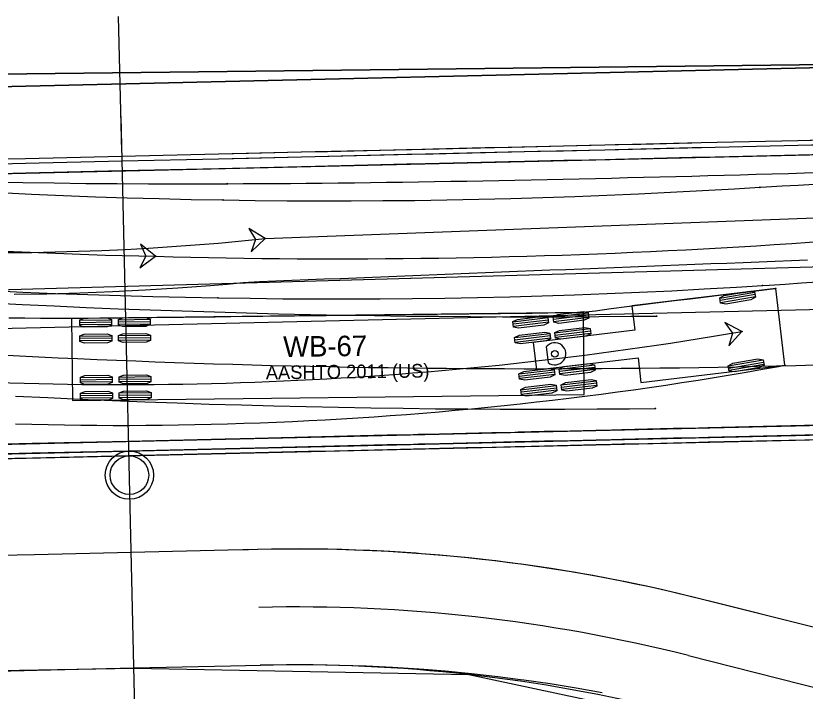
# Model space of a CAD drawing. Extents: x -70 to 701944, y -4 to 666871.
# Drawn here: x 664684.2 to 664765.9, y 656617.7 to 656687.6 of the extents above; entities that cross this region are included whole.
import ezdxf

# ---------------------------------------------------------------- set-up
doc = ezdxf.new("R2010")
doc.units = 0
for name, color, linetype in [('R_Detour', 7, 'Continuous'), ('R_Horz Alg', 7, 'Continuous'), ('R_No Plot', 7, 'Continuous'), ('R_Proposed Road', 7, 'Continuous'), ('R_Striping', 7, 'Continuous'), ('R_Water', 7, 'Continuous'), ('T_Indications', 7, 'Continuous'), ('T_Vehicle Path Lt Major', 7, 'Continuous'), ('T_Vehicle Path Lt Minor', 7, 'Continuous'), ('T_Vehicle Path Rt', 7, 'Continuous')]:
    doc.layers.add(name, color=color, linetype=linetype)

msp = doc.modelspace()

# ---------------------------------------------------------------- linework, layer by layer
at = {"layer": 'R_Detour'}
msp.add_line((664697.351, 656578.63), (664695.05, 656677.144), dxfattribs=at)
at = {"layer": 'R_Horz Alg'}
msp.add_line((664896.068, 656685.209), (664679.509, 656680.15), dxfattribs=at)
msp.add_lwpolyline([(664695.134, 656673.513), (664694.807, 656687.51)], dxfattribs=at)
at = {"layer": 'R_No Plot'}
for p, q in [((664679.509, 656680.15), (664896.068, 656685.209)), ((664753.789, 656621.343), (664780.58, 656614.589))]:
    msp.add_line(p, q, dxfattribs=at)
for points in [[(664793.811, 656731.333), (664776.567, 656731.598), (664678.361, 656729.304), (664666.519, 656729.359), (664635.945, 656732.6), (664627.222, 656684.211), (664649.677, 656681.165), (664794.944, 656682.847)], [(664627.222, 656684.211), (664616.489, 656624.674), (664644.159, 656620.917), (664670.699, 656619.597), (664696.384, 656620.028), (664731.06, 656619.381), (664769.753, 656611.131), (664796.725, 656606.574), (664794.944, 656682.847), (664649.677, 656681.165)]]:
    msp.add_lwpolyline(points, close=True, dxfattribs=at)
msp.add_circle((664695.917, 656640.023), 2.5, dxfattribs=at)
msp.add_arc((664713.208, 656460.38), 166, 75.84966, 91.33806, dxfattribs=at)
at = {"layer": 'R_Proposed Road'}
for p, q in [((664679.719, 656671.153), (664896.278, 656676.211)), ((664772.686, 656622.767), (664755.256, 656627.161)), ((664772.686, 656622.767), (664755.256, 656627.161))]:
    msp.add_line(p, q, dxfattribs=at)
for points in [[(664775.124, 656674.882), (664765.127, 656674.648), (664755.13, 656674.415), (664745.132, 656674.181), (664735.135, 656673.948), (664725.138, 656673.714), (664715.141, 656673.481), (664705.143, 656673.247), (664695.146, 656673.014), (664685.149, 656672.78), (664679.684, 656672.652)], [(664771.471, 656674.796), (664765.127, 656674.648), (664755.13, 656674.415), (664754.162, 656674.392), (664751.522, 656674.33), (664748.87, 656674.268), (664746.208, 656674.206), (664745.132, 656674.181), (664743.537, 656674.144), (664740.856, 656674.081), (664738.167, 656674.018), (664735.471, 656673.955), (664735.135, 656673.948), (664732.768, 656673.892), (664730.059, 656673.829), (664727.344, 656673.766), (664725.138, 656673.714), (664724.624, 656673.702), (664721.9, 656673.639), (664719.173, 656673.575), (664716.443, 656673.511), (664715.141, 656673.481), (664713.711, 656673.447), (664710.978, 656673.383), (664708.243, 656673.32), (664705.143, 656673.247), (664695.146, 656673.014), (664685.149, 656672.78), (664679.684, 656672.652)], [(664775.136, 656674.382), (664765.139, 656674.148), (664755.141, 656673.915), (664745.144, 656673.681), (664735.147, 656673.448), (664725.15, 656673.214), (664715.152, 656672.981), (664705.155, 656672.747), (664695.158, 656672.514), (664685.16, 656672.28), (664679.696, 656672.153)], [(664771.483, 656674.297), (664765.139, 656674.148), (664755.141, 656673.915), (664754.174, 656673.892), (664751.533, 656673.831), (664748.882, 656673.769), (664746.22, 656673.706), (664745.144, 656673.681), (664743.548, 656673.644), (664740.868, 656673.581), (664738.179, 656673.519), (664735.483, 656673.456), (664735.147, 656673.448), (664732.78, 656673.392), (664730.07, 656673.329), (664727.356, 656673.266), (664725.15, 656673.214), (664724.636, 656673.202), (664721.912, 656673.139), (664719.185, 656673.075), (664716.455, 656673.011), (664715.152, 656672.981), (664713.723, 656672.947), (664710.989, 656672.884), (664708.255, 656672.82), (664705.155, 656672.747), (664695.158, 656672.514), (664685.16, 656672.28), (664679.696, 656672.153)], [(664775.159, 656673.382), (664765.162, 656673.149), (664755.165, 656672.915), (664745.167, 656672.682), (664735.17, 656672.448), (664725.173, 656672.215), (664715.176, 656671.981), (664705.178, 656671.748), (664695.181, 656671.514), (664685.184, 656671.28), (664679.719, 656671.153)], [(664771.506, 656673.297), (664765.162, 656673.149), (664755.165, 656672.915), (664754.197, 656672.892), (664751.557, 656672.831), (664748.905, 656672.769), (664746.243, 656672.707), (664745.167, 656672.682), (664743.572, 656672.644), (664740.891, 656672.582), (664738.202, 656672.519), (664735.506, 656672.456), (664735.17, 656672.448), (664732.803, 656672.393), (664730.094, 656672.329), (664727.379, 656672.266), (664725.173, 656672.215), (664724.659, 656672.203), (664721.935, 656672.139), (664719.208, 656672.075), (664716.478, 656672.011), (664715.176, 656671.981), (664713.746, 656671.948), (664711.013, 656671.884), (664708.278, 656671.82), (664705.178, 656671.748), (664695.181, 656671.514), (664685.184, 656671.28), (664679.719, 656671.153)], [(664772.16, 656645.304), (664765.816, 656645.156), (664755.819, 656644.923), (664754.851, 656644.9), (664752.21, 656644.838), (664749.559, 656644.776), (664746.897, 656644.714), (664745.821, 656644.689), (664744.225, 656644.652), (664741.545, 656644.589), (664738.856, 656644.527), (664736.16, 656644.464), (664735.824, 656644.456), (664733.457, 656644.4), (664730.748, 656644.337), (664728.033, 656644.274), (664725.827, 656644.222), (664725.313, 656644.21), (664722.589, 656644.147), (664719.862, 656644.083), (664717.132, 656644.019), (664715.829, 656643.989), (664714.4, 656643.955), (664711.666, 656643.891), (664708.932, 656643.828), (664705.832, 656643.755), (664695.835, 656643.522), (664685.838, 656643.288), (664680.373, 656643.16)], [(664772.183, 656644.305), (664765.839, 656644.156), (664755.842, 656643.923), (664754.875, 656643.9), (664752.234, 656643.839), (664749.582, 656643.777), (664746.92, 656643.715), (664745.845, 656643.689), (664744.249, 656643.652), (664741.568, 656643.59), (664738.88, 656643.527), (664736.183, 656643.464), (664735.847, 656643.456), (664733.48, 656643.401), (664730.771, 656643.337), (664728.056, 656643.274), (664725.85, 656643.222), (664725.336, 656643.21), (664722.613, 656643.147), (664719.885, 656643.083), (664717.155, 656643.019), (664715.853, 656642.989), (664714.423, 656642.956), (664711.69, 656642.892), (664708.956, 656642.828), (664705.856, 656642.755), (664695.858, 656642.522), (664685.861, 656642.288), (664680.396, 656642.161)], [(664772.195, 656643.805), (664765.851, 656643.657), (664755.854, 656643.423), (664754.886, 656643.401), (664752.245, 656643.339), (664749.594, 656643.277), (664746.932, 656643.215), (664745.856, 656643.19), (664744.26, 656643.152), (664741.58, 656643.09), (664738.891, 656643.027), (664736.195, 656642.964), (664735.859, 656642.956), (664733.492, 656642.901), (664730.783, 656642.838), (664728.068, 656642.774), (664725.862, 656642.723), (664725.348, 656642.711), (664722.624, 656642.647), (664719.897, 656642.583), (664717.167, 656642.519), (664715.865, 656642.489), (664714.435, 656642.456), (664711.701, 656642.392), (664708.967, 656642.328), (664705.867, 656642.256), (664695.87, 656642.022), (664685.873, 656641.789), (664680.408, 656641.661)], [(664766.301, 656624.376), (664756.239, 656626.913), (664755.266, 656627.159), (664752.608, 656627.806), (664749.941, 656628.411), (664747.265, 656628.974), (664746.183, 656629.189), (664744.579, 656629.494), (664741.886, 656629.971), (664739.186, 656630.406), (664736.479, 656630.797), (664736.142, 656630.843), (664733.767, 656631.146), (664731.049, 656631.451), (664728.326, 656631.713), (664726.115, 656631.893), (664725.6, 656631.931), (664722.871, 656632.106), (664720.139, 656632.238), (664717.405, 656632.327), (664716.101, 656632.353), (664714.67, 656632.371), (664711.935, 656632.373), (664709.201, 656632.331), (664706.101, 656632.258), (664696.103, 656632.025), (664686.106, 656631.791), (664680.641, 656631.664)], [(664708.254, 656632.309), (664706.101, 656632.258), (664696.103, 656632.025), (664686.106, 656631.791), (664680.641, 656631.664)], [(664708.254, 656632.309), (664706.101, 656632.258), (664696.103, 656632.025), (664686.106, 656631.791), (664680.641, 656631.664)], [(664744.86, 656617.497), (664742.167, 656617.975), (664739.466, 656618.409), (664736.76, 656618.801), (664736.422, 656618.846), (664734.047, 656619.149), (664731.329, 656619.454), (664728.606, 656619.716), (664726.395, 656619.897), (664725.88, 656619.935), (664723.151, 656620.11), (664720.419, 656620.242), (664717.685, 656620.33), (664716.381, 656620.357), (664714.951, 656620.375), (664712.216, 656620.376), (664709.481, 656620.334), (664706.381, 656620.262), (664696.384, 656620.028), (664686.386, 656619.795), (664680.921, 656619.667)]]:
    msp.add_lwpolyline(points, dxfattribs=at)
for radius in [172, 172, 160]:
    msp.add_arc((664713.208, 656460.38), radius, 75.84966, 91.33806, dxfattribs=at)
at = {"layer": 'R_Striping'}
for p, q in [((664679.999, 656659.156), (664896.535, 656665.214)), ((664680.093, 656655.157), (664780.065, 656657.492))]:
    msp.add_line(p, q, dxfattribs=at)
at = {"layer": 'R_Water'}
msp.add_circle((664695.917, 656640.023), 2, dxfattribs=at)
at = {"layer": 'T_Indications'}
for p, q in [((664680.373, 656643.16), (664780.345, 656645.496)), ((664680.396, 656642.161), (664780.369, 656644.496)), ((664680.408, 656641.661), (664780.38, 656643.996))]:
    msp.add_line(p, q, dxfattribs=at)
at = {"layer": 'T_Vehicle Path Lt Major'}
for p, q in [((664709.984, 656664.514), (664848.619, 656669.767)), ((664762.829, 656659.341), (664747.934, 656657.565)), ((664760.655, 656658.947), (664757.042, 656658.322)), ((664760.694, 656658.721), (664757.081, 656658.096)), ((664763.776, 656651.397), (664762.829, 656659.341)), ((664762.829, 656659.341), (664762.829, 656659.341)), ((664760.733, 656658.495), (664757.12, 656657.87)), ((664747.934, 656657.565), (664748.238, 656655.016)), ((664742.918, 656656.871), (664689.921, 656656.254)), ((664689.921, 656656.254), (664690.02, 656647.755)), ((664739.256, 656656.299), (664735.615, 656655.865)), ((664743.427, 656656.796), (664739.786, 656656.362)), ((664743.454, 656656.569), (664739.813, 656656.135)), ((664743.481, 656656.341), (664739.84, 656655.907)), ((664743.017, 656648.372), (664742.918, 656656.871)), ((664742.918, 656656.871), (664742.918, 656656.871)), ((664694.074, 656656.073), (664690.774, 656656.035)), ((664694.076, 656655.844), (664690.777, 656655.806)), ((664694.079, 656655.615), (664690.779, 656655.577)), ((664698.073, 656656.12), (664694.774, 656656.082)), ((664698.076, 656655.891), (664694.776, 656655.852)), ((664698.079, 656655.662), (664694.779, 656655.623)), ((664739.283, 656656.072), (664735.642, 656655.637)), ((664739.31, 656655.844), (664735.67, 656655.41)), ((664739.452, 656654.661), (664735.811, 656654.227)), ((664748.238, 656655.016), (664737.712, 656653.761)), ((664743.622, 656655.158), (664739.981, 656654.724)), ((664743.649, 656654.93), (664740.008, 656654.496)), ((664743.676, 656654.703), (664740.035, 656654.269)), ((664694.093, 656654.423), (664690.793, 656654.385)), ((664694.096, 656654.194), (664690.796, 656654.156)), ((664694.098, 656653.965), (664690.799, 656653.927)), ((664698.093, 656654.47), (664694.793, 656654.432)), ((664698.095, 656654.241), (664694.796, 656654.202)), ((664698.098, 656654.012), (664694.798, 656653.973)), ((664739.479, 656654.433), (664735.838, 656653.999)), ((664739.506, 656654.206), (664735.865, 656653.771)), ((664737.712, 656653.761), (664738.052, 656650.914)), ((664739.069, 656653.293), (664739.261, 656651.688)), ((664738.052, 656650.914), (664748.577, 656652.169)), ((664748.577, 656652.169), (664748.881, 656649.621)), ((664744.07, 656651.401), (664740.429, 656650.967)), ((664748.881, 656649.621), (664763.776, 656651.397)), ((664761.541, 656651.918), (664757.927, 656651.297)), ((664761.58, 656651.693), (664757.966, 656651.071)), ((664761.619, 656651.467), (664758.005, 656650.845)), ((664739.899, 656650.904), (664736.259, 656650.47)), ((664739.927, 656650.676), (664736.286, 656650.242)), ((664744.097, 656651.174), (664740.456, 656650.74)), ((664744.124, 656650.946), (664740.483, 656650.512)), ((664694.143, 656650.14), (664690.843, 656650.102)), ((664694.145, 656649.911), (664690.846, 656649.873)), ((664694.148, 656649.682), (664690.848, 656649.644)), ((664698.143, 656650.187), (664694.843, 656650.149)), ((664698.145, 656649.958), (664694.845, 656649.919)), ((664698.148, 656649.729), (664694.848, 656649.69)), ((664739.954, 656650.449), (664736.313, 656650.015)), ((664744.265, 656649.763), (664740.624, 656649.329)), ((664740.095, 656649.266), (664736.454, 656648.831)), ((664740.122, 656649.038), (664736.481, 656648.604)), ((664744.292, 656649.535), (664740.652, 656649.101)), ((664744.32, 656649.308), (664740.679, 656648.874)), ((664690.02, 656647.755), (664743.017, 656648.372)), ((664694.162, 656648.491), (664690.862, 656648.452)), ((664694.165, 656648.261), (664690.865, 656648.223)), ((664698.162, 656648.537), (664694.862, 656648.499)), ((664698.164, 656648.308), (664694.865, 656648.27)), ((664698.167, 656648.079), (664694.867, 656648.04)), ((664740.149, 656648.81), (664736.508, 656648.376)), ((664694.167, 656648.032), (664690.868, 656647.994))]:
    msp.add_line(p, q, dxfattribs=at)
for points in [[(664706.054, 656670.194), (664707.687, 656670.201), (664709.321, 656670.209), (664710.955, 656670.22), (664712.589, 656670.232), (664714.228, 656670.246), (664715.888, 656670.262), (664717.549, 656670.28), (664719.209, 656670.299), (664720.871, 656670.32), (664722.532, 656670.342), (664724.194, 656670.366), (664725.857, 656670.391), (664727.519, 656670.417), (664729.182, 656670.445), (664730.845, 656670.474), (664732.509, 656670.504), (664734.173, 656670.536), (664735.837, 656670.568), (664737.501, 656670.602), (664739.165, 656670.637), (664740.829, 656670.672), (664742.494, 656670.709), (664744.159, 656670.747), (664745.824, 656670.785), (664747.489, 656670.825), (664749.154, 656670.865), (664750.819, 656670.906), (664752.484, 656670.948), (664754.15, 656670.991), (664755.815, 656671.034), (664757.481, 656671.078), (664759.146, 656671.123), (664760.812, 656671.169), (664762.478, 656671.215), (664764.143, 656671.261), (664765.809, 656671.309), (664767.475, 656671.356)], [(664681.625, 656670.378), (664684.883, 656670.318), (664688.139, 656670.27), (664691.394, 656670.233), (664694.648, 656670.208), (664697.9, 656670.192), (664701.157, 656670.187), (664704.421, 656670.19), (664706.054, 656670.194)], [(664706.007, 656659.806), (664707.697, 656659.96), (664709.382, 656660.064), (664711.064, 656660.131), (664712.745, 656660.197), (664714.423, 656660.264), (664716.092, 656660.331), (664717.762, 656660.398), (664719.431, 656660.465), (664721.1, 656660.532), (664722.769, 656660.599), (664724.437, 656660.666), (664726.106, 656660.733), (664727.774, 656660.801), (664729.443, 656660.868), (664731.111, 656660.934), (664732.779, 656661.001), (664734.446, 656661.068), (664736.114, 656661.135), (664737.782, 656661.202), (664739.45, 656661.268), (664741.117, 656661.319), (664742.784, 656661.386), (664744.452, 656661.453), (664746.119, 656661.52), (664747.786, 656661.586), (664749.453, 656661.653), (664751.12, 656661.72), (664752.787, 656661.786), (664754.454, 656661.852), (664756.121, 656661.919), (664757.788, 656661.985), (664759.455, 656662.051), (664761.122, 656662.117), (664762.789, 656662.183), (664764.456, 656662.249), (664766.122, 656662.314)], [(664683.988, 656658.762), (664687.38, 656658.807), (664690.771, 656658.894), (664694.161, 656659.023), (664697.549, 656659.194), (664700.935, 656659.407), (664704.317, 656659.663), (664706.007, 656659.806)], [(664683.432, 656656.317), (664685.076, 656656.297), (664686.721, 656656.284), (664688.365, 656656.277), (664690.009, 656656.277), (664691.653, 656656.282), (664693.296, 656656.295), (664694.94, 656656.313), (664696.583, 656656.332), (664698.226, 656656.351), (664699.868, 656656.37), (664701.511, 656656.389), (664703.153, 656656.408), (664704.795, 656656.427), (664706.437, 656656.446), (664708.079, 656656.466), (664709.721, 656656.485), (664711.362, 656656.504), (664713.004, 656656.523), (664714.645, 656656.542), (664716.286, 656656.561), (664717.926, 656656.58), (664719.567, 656656.599), (664721.208, 656656.618), (664722.848, 656656.637), (664724.488, 656656.656), (664726.129, 656656.676), (664727.769, 656656.695), (664729.409, 656656.714), (664731.048, 656656.733), (664732.688, 656656.752), (664734.328, 656656.771), (664735.967, 656656.79), (664737.606, 656656.809), (664739.246, 656656.828), (664740.885, 656656.847), (664742.524, 656656.866), (664744.161, 656657.042), (664745.796, 656657.262), (664747.431, 656657.489), (664749.067, 656657.7), (664750.706, 656657.895), (664752.344, 656658.09), (664753.982, 656658.286), (664755.62, 656658.481), (664757.259, 656658.676), (664758.897, 656658.872), (664760.535, 656659.067), (664762.173, 656659.262), (664762.829, 656659.341)], [(664684.123, 656645.338), (664685.811, 656645.293), (664687.499, 656645.255), (664689.187, 656645.225), (664690.875, 656645.203), (664692.563, 656645.188), (664694.252, 656645.18), (664695.94, 656645.18), (664697.628, 656645.187), (664699.317, 656645.202), (664701.005, 656645.224), (664702.693, 656645.254), (664704.381, 656645.291), (664706.069, 656645.336), (664707.756, 656645.388), (664709.444, 656645.447), (664711.131, 656645.514), (664712.817, 656645.589), (664714.504, 656645.671), (664716.19, 656645.76), (664717.875, 656645.857), (664719.56, 656645.961), (664721.245, 656646.073), (664722.929, 656646.192), (664724.613, 656646.319), (664726.296, 656646.453), (664727.978, 656646.594), (664729.66, 656646.743), (664731.341, 656646.899), (664733.022, 656647.063), (664734.702, 656647.234), (664736.38, 656647.413), (664738.059, 656647.599), (664739.736, 656647.792), (664741.412, 656647.993), (664743.088, 656648.201), (664744.762, 656648.417), (664746.436, 656648.64), (664748.108, 656648.87), (664749.78, 656649.108), (664751.45, 656649.353), (664753.12, 656649.606), (664754.788, 656649.866), (664756.455, 656650.133), (664758.121, 656650.408), (664759.786, 656650.69), (664761.449, 656650.979), (664763.111, 656651.276), (664763.776, 656651.397)]]:
    msp.add_lwpolyline(points, dxfattribs=at)
for points in [[(664709.984, 656664.514), (664708.28, 656665.56), (664708.99, 656664.41), (664708.533, 656663.139)], [(664760.645, 656659.003), (664760.742, 656658.439), (664760.266, 656658.182), (664757.664, 656657.732), (664757.129, 656657.814), (664757.032, 656658.378), (664757.508, 656658.635), (664760.11, 656659.085)], [(664694.073, 656656.13), (664694.08, 656655.558), (664693.62, 656655.381), (664691.244, 656655.353), (664690.78, 656655.52), (664690.773, 656656.092), (664691.233, 656656.269), (664693.609, 656656.297)], [(664698.073, 656656.177), (664698.079, 656655.605), (664697.62, 656655.427), (664695.244, 656655.399), (664694.78, 656655.566), (664694.773, 656656.138), (664695.233, 656656.316), (664697.609, 656656.344)], [(664739.249, 656656.355), (664739.317, 656655.788), (664738.828, 656655.556), (664736.206, 656655.243), (664735.676, 656655.353), (664735.609, 656655.921), (664736.098, 656656.153), (664738.719, 656656.466)], [(664743.42, 656656.853), (664743.488, 656656.285), (664742.998, 656656.053), (664740.377, 656655.74), (664739.847, 656655.851), (664739.779, 656656.419), (664740.268, 656656.651), (664742.89, 656656.963)], [(664759.33, 656654.895), (664757.56, 656655.825), (664758.345, 656654.725), (664757.974, 656653.426)], [(664694.092, 656654.48), (664694.099, 656653.908), (664693.639, 656653.731), (664691.263, 656653.703), (664690.799, 656653.87), (664690.793, 656654.442), (664691.252, 656654.62), (664693.628, 656654.647)], [(664698.092, 656654.527), (664698.099, 656653.955), (664697.639, 656653.777), (664695.263, 656653.75), (664694.799, 656653.916), (664694.792, 656654.488), (664695.252, 656654.666), (664697.628, 656654.694)], [(664739.445, 656654.717), (664739.513, 656654.149), (664739.023, 656653.917), (664736.402, 656653.605), (664735.872, 656653.715), (664735.804, 656654.283), (664736.293, 656654.515), (664738.915, 656654.827)], [(664743.615, 656655.214), (664743.683, 656654.646), (664743.194, 656654.415), (664740.572, 656654.102), (664740.042, 656654.212), (664739.974, 656654.78), (664740.464, 656655.012), (664743.085, 656655.325)], [(664744.063, 656651.458), (664744.131, 656650.89), (664743.642, 656650.658), (664741.02, 656650.345), (664740.49, 656650.456), (664740.422, 656651.024), (664740.912, 656651.255), (664743.533, 656651.568)], [(664761.531, 656651.974), (664761.628, 656651.411), (664761.152, 656651.154), (664758.55, 656650.706), (664758.015, 656650.789), (664757.918, 656651.353), (664758.394, 656651.61), (664760.996, 656652.057)], [(664739.893, 656650.96), (664739.96, 656650.392), (664739.471, 656650.161), (664736.85, 656649.848), (664736.32, 656649.958), (664736.252, 656650.526), (664736.741, 656650.758), (664739.363, 656651.071)], [(664694.142, 656650.197), (664694.149, 656649.625), (664693.689, 656649.448), (664691.313, 656649.42), (664690.849, 656649.587), (664690.842, 656650.159), (664691.302, 656650.337), (664693.678, 656650.364)], [(664698.142, 656650.244), (664698.149, 656649.672), (664697.689, 656649.494), (664695.313, 656649.466), (664694.849, 656649.633), (664694.842, 656650.205), (664695.302, 656650.383), (664697.678, 656650.411)], [(664744.259, 656649.819), (664744.326, 656649.251), (664743.837, 656649.019), (664741.216, 656648.707), (664740.685, 656648.817), (664740.618, 656649.385), (664741.107, 656649.617), (664743.728, 656649.93)], [(664740.088, 656649.322), (664740.156, 656648.754), (664739.667, 656648.522), (664737.045, 656648.21), (664736.515, 656648.32), (664736.447, 656648.888), (664736.937, 656649.12), (664739.558, 656649.432)], [(664694.161, 656648.547), (664694.168, 656647.975), (664693.708, 656647.798), (664691.332, 656647.77), (664690.868, 656647.937), (664690.862, 656648.509), (664691.322, 656648.687), (664693.697, 656648.714)], [(664698.161, 656648.594), (664698.168, 656648.022), (664697.708, 656647.844), (664695.332, 656647.817), (664694.868, 656647.984), (664694.861, 656648.556), (664695.321, 656648.733), (664697.697, 656648.761)]]:
    msp.add_lwpolyline(points, close=True, dxfattribs=at)
for centre, radius in [((664706.054, 656670.194), 0.0417), ((664706.054, 656670.194), 0.0417), ((664709.984, 656664.514), 0.0417), ((664709.984, 656664.514), 0.0417), ((664706.007, 656659.806), 0.0417), ((664706.007, 656659.806), 0.0417), ((664762.829, 656659.341), 0.0417), ((664759.33, 656654.895), 0.0417), ((664739.967, 656652.586), 0.34), ((664763.776, 656651.397), 0.0417)]:
    msp.add_circle(centre, radius, dxfattribs=at)
for centre, radius, start, end in [((664682.059, 656932.274), 269.212, 259.46803, 275.95398), ((664695.122, 657027.284), 377.884, 265.30154, 279.78286), ((664739.967, 656652.586), 1.143, 231.79979, 141.79979)]:
    msp.add_arc(centre, radius, start, end, dxfattribs=at)
at = {"layer": 'T_Vehicle Path Lt Minor'}
for points in [[(664761.196, 656669.824), (664761.857, 656669.863), (664763.509, 656669.961), (664765.161, 656670.06), (664766.812, 656670.159)], [(664673.554, 656669.765), (664675.867, 656669.626), (664679.171, 656669.44), (664682.476, 656669.269), (664685.781, 656669.114), (664689.087, 656668.975), (664692.394, 656668.851), (664695.701, 656668.742), (664699.009, 656668.649), (664702.316, 656668.572), (664705.626, 656668.511)], [(664705.626, 656668.511), (664708.935, 656668.465), (664712.245, 656668.435), (664715.555, 656668.421), (664718.865, 656668.423), (664722.174, 656668.44), (664725.484, 656668.474), (664728.793, 656668.523), (664732.102, 656668.588), (664735.411, 656668.669), (664738.719, 656668.766), (664742.026, 656668.878), (664745.333, 656669.007), (664748.639, 656669.152), (664751.945, 656669.312), (664755.249, 656669.486), (664758.554, 656669.671), (664761.196, 656669.824)], [(664672.446, 656659.677), (664674.799, 656659.523), (664678.161, 656659.32), (664681.524, 656659.138), (664684.888, 656658.976), (664688.254, 656658.835), (664691.62, 656658.714), (664694.987, 656658.614), (664698.354, 656658.535), (664701.72, 656658.455), (664705.079, 656658.385)], [(664705.079, 656658.385), (664708.437, 656658.331), (664711.795, 656658.294), (664715.154, 656658.273), (664718.512, 656658.268), (664721.871, 656658.28), (664725.229, 656658.308), (664728.587, 656658.352), (664731.945, 656658.413), (664735.303, 656658.49), (664738.66, 656658.584), (664742.017, 656658.694), (664745.373, 656658.82), (664748.728, 656658.962), (664752.083, 656659.121), (664755.437, 656659.296), (664758.79, 656659.488), (664761.472, 656659.653)], [(664761.472, 656659.653), (664762.142, 656659.696), (664763.818, 656659.806), (664765.493, 656659.92), (664767.168, 656660.038)]]:
    msp.add_lwpolyline(points, dxfattribs=at)
msp.add_lwpolyline([(664698.626, 656662.684), (664697.064, 656663.934), (664697.626, 656662.705), (664697.015, 656661.499)], close=True, dxfattribs=at)
for centre in [(664761.196, 656669.824), (664761.196, 656669.824), (664705.626, 656668.511), (664705.626, 656668.511), (664698.626, 656662.684), (664698.626, 656662.684), (664761.472, 656659.653), (664761.472, 656659.653), (664705.079, 656658.385), (664705.079, 656658.385)]:
    msp.add_circle(centre, 0.0417, dxfattribs=at)
for centre, radius, start, end in [((664709.704, 657210.256), 547.684, 257.26531, 268.84105), ((664717.667, 657348.985), 686.565, 268.410756, 278.189496)]:
    msp.add_arc(centre, radius, start, end, dxfattribs=at)
at = {"layer": 'T_Vehicle Path Rt'}
for points in [[(664681.51, 656657.855), (664684.823, 656657.691), (664688.137, 656657.537), (664691.452, 656657.392), (664694.766, 656657.258), (664698.081, 656657.133), (664701.396, 656657.019), (664704.712, 656656.914), (664708.028, 656656.82), (664711.344, 656656.736), (664714.66, 656656.661), (664717.977, 656656.597), (664721.293, 656656.543), (664724.61, 656656.499), (664727.927, 656656.466), (664731.244, 656656.442), (664734.56, 656656.428), (664737.877, 656656.424), (664741.194, 656656.43), (664744.511, 656656.444), (664747.828, 656656.467), (664750.481, 656656.491)], [(664684.132, 656648.211), (664687.474, 656648.048), (664690.817, 656647.895), (664694.16, 656647.753), (664697.504, 656647.621), (664700.849, 656647.5), (664704.193, 656647.389), (664707.538, 656647.288), (664710.883, 656647.198), (664714.229, 656647.119), (664717.575, 656647.05), (664720.921, 656646.991), (664724.267, 656646.943), (664727.613, 656646.906), (664730.96, 656646.878), (664734.306, 656646.862), (664737.653, 656646.855), (664740.999, 656646.86), (664744.346, 656646.874), (664747.692, 656646.899), (664750.369, 656646.927)]]:
    msp.add_lwpolyline(points, dxfattribs=at)
for centre in [(664750.481, 656656.491), (664750.369, 656646.927)]:
    msp.add_circle(centre, 0.0417, dxfattribs=at)
msp.add_arc((664737.868, 657720.3), 1069.255, 266.170943, 273.065889, dxfattribs=at)

# ---------------------------------------------------------------- texts
at = {"layer": 'T_Vehicle Path Lt Major'}
for s, height, p in [('WB-67', 2.125, (664711.851, 656652.259)), ('AASHTO 2011 (US)', 1.41667, (664710.046, 656649.936))]:
    msp.add_text(s, height=height, rotation=0.66673, dxfattribs=at).set_placement(p)

doc.saveas('drawing.dxf')
